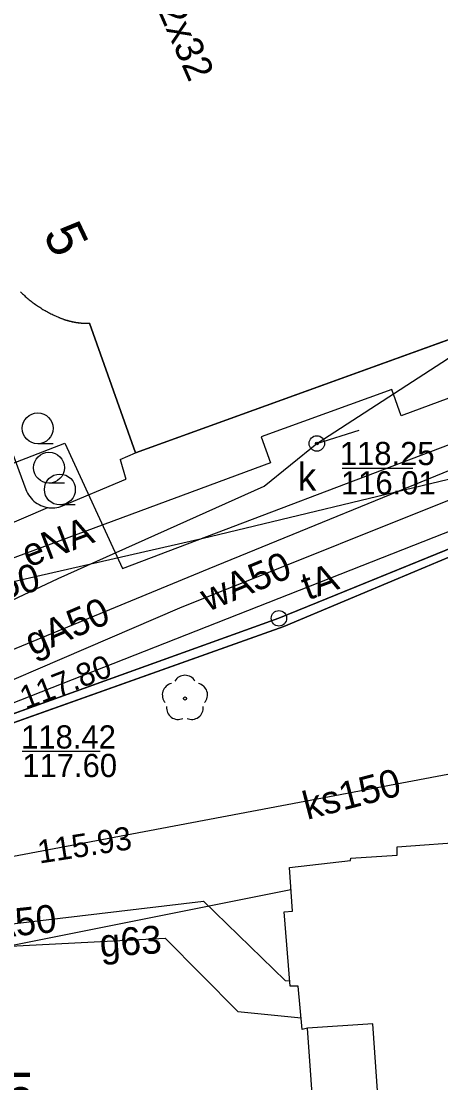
# Model space of a CAD drawing. Extents: x 6434771 to 6436222, y 5663454 to 5664782.
# Drawn here: x 6434970.12 to 6434983.71, y 5664226.99 to 5664261.33 of the extents above; entities that cross this region are included whole.
import ezdxf

# ---------------------------------------------------------------- set-up
doc = ezdxf.new("R2010")
doc.units = 0
for name, color, linetype in [('Warstwa 1', 7, 'Continuous'), ('Warstwa 10', 7, 'Continuous'), ('Warstwa 11', 7, 'Continuous'), ('Warstwa 12', 7, 'Continuous'), ('Warstwa 13', 7, 'Continuous'), ('Warstwa 14', 7, 'Continuous'), ('Warstwa 15', 7, 'Continuous'), ('Warstwa 2', 7, 'Continuous'), ('Warstwa 4', 7, 'Continuous'), ('Warstwa 5', 7, 'Continuous'), ('Warstwa 6', 7, 'Continuous'), ('Warstwa 7', 7, 'Continuous'), ('Warstwa 8', 7, 'Continuous')]:
    doc.layers.add(name, color=color, linetype=linetype)

msp = doc.modelspace()

# ---------------------------------------------------------------- linework, layer by layer
at = {"layer": 'Warstwa 1'}
for p, q in [((6434978.466, 5664242.015), (6434988.114, 5664245.949)), ((6434978.466, 5664242.015), (6434988.114, 5664245.949)), ((6434967.929, 5664238.232), (6434978.466, 5664242.015)), ((6434967.929, 5664238.232), (6434978.466, 5664242.015))]:
    msp.add_line(p, q, dxfattribs=at)
for points in [[(6434970.104, 5664252.574), (6434970.135, 5664252.545), (6434970.164, 5664252.516), (6434970.195, 5664252.487), (6434970.226, 5664252.459), (6434970.256, 5664252.43), (6434970.288, 5664252.403), (6434970.32, 5664252.376), (6434970.352, 5664252.349), (6434970.384, 5664252.322), (6434970.417, 5664252.295), (6434970.449, 5664252.27), (6434970.483, 5664252.245), (6434970.516, 5664252.219), (6434970.549, 5664252.194), (6434970.584, 5664252.169), (6434970.618, 5664252.146), (6434970.652, 5664252.122), (6434970.687, 5664252.098), (6434970.722, 5664252.076), (6434970.758, 5664252.053), (6434970.792, 5664252.031), (6434970.829, 5664252.009), (6434970.865, 5664251.988), (6434970.901, 5664251.967), (6434970.937, 5664251.946), (6434970.974, 5664251.926), (6434971.011, 5664251.906), (6434971.048, 5664251.887), (6434971.085, 5664251.867), (6434971.123, 5664251.849), (6434971.16, 5664251.831), (6434971.199, 5664251.813), (6434971.237, 5664251.795), (6434971.274, 5664251.779), (6434971.313, 5664251.763), (6434971.329, 5664251.755), (6434971.345, 5664251.748), (6434971.361, 5664251.741), (6434971.377, 5664251.735), (6434971.393, 5664251.728), (6434971.409, 5664251.721), (6434971.426, 5664251.715), (6434971.442, 5664251.709), (6434971.457, 5664251.703), (6434971.474, 5664251.697), (6434971.49, 5664251.691), (6434971.507, 5664251.685), (6434971.524, 5664251.68), (6434971.54, 5664251.674), (6434971.557, 5664251.669), (6434971.574, 5664251.663), (6434971.59, 5664251.658), (6434971.607, 5664251.653), (6434971.624, 5664251.649), (6434971.641, 5664251.644), (6434971.658, 5664251.639), (6434971.674, 5664251.634), (6434971.691, 5664251.63), (6434971.708, 5664251.626), (6434971.724, 5664251.622), (6434971.741, 5664251.618), (6434971.758, 5664251.614), (6434971.776, 5664251.61), (6434971.793, 5664251.607), (6434971.81, 5664251.603), (6434971.827, 5664251.6), (6434971.844, 5664251.597), (6434971.861, 5664251.594), (6434971.879, 5664251.591), (6434971.896, 5664251.587), (6434971.913, 5664251.585), (6434971.93, 5664251.583), (6434971.948, 5664251.58), (6434971.965, 5664251.578), (6434971.982, 5664251.575), (6434972, 5664251.574), (6434972.017, 5664251.572), (6434972.034, 5664251.57), (6434972.052, 5664251.569), (6434972.069, 5664251.567), (6434972.086, 5664251.565), (6434972.104, 5664251.564), (6434972.121, 5664251.563), (6434972.139, 5664251.563), (6434972.156, 5664251.561), (6434972.174, 5664251.56), (6434972.191, 5664251.56), (6434972.208, 5664251.56), (6434972.226, 5664251.559), (6434972.243, 5664251.559), (6434972.261, 5664251.559), (6434972.278, 5664251.559), (6434972.296, 5664251.56), (6434972.313, 5664251.559), (6434972.331, 5664251.56), (6434973.82, 5664247.372), (6434990.776, 5664253.497)], [(6434979.976, 5664220.554), (6434979.395, 5664228.752), (6434979.215, 5664228.714), (6434979.092, 5664230.116), (6434978.831, 5664230.109), (6434978.641, 5664232.522), (6434978.901, 5664232.539), (6434978.808, 5664233.95), (6434980.781, 5664234.176), (6434980.792, 5664234.256), (6434982.293, 5664234.348), (6434982.296, 5664234.618), (6434984.659, 5664234.799), (6434984.676, 5664234.589), (6434986.168, 5664234.691), (6434986.196, 5664234.581), (6434988.298, 5664234.725), (6434988.749, 5664229.829), (6434989.149, 5664229.844), (6434989.403, 5664226.021)]]:
    msp.add_lwpolyline(points, dxfattribs=at)
at = {"layer": 'Warstwa 10'}
msp.add_circle((6434978.466, 5664242.015), 0.25, dxfattribs=at)
at = {"layer": 'Warstwa 11'}
msp.add_circle((6434975.424, 5664239.421), 0.05, dxfattribs=at)
for centre, start, end in [((6434975.067, 5664239.537), 102.1471, 221.8529), ((6434975.424, 5664239.796), 30.1471, 149.8529), ((6434975.781, 5664239.537), 318.1471, 77.8529), ((6434975.204, 5664239.118), 174.1471, 293.8529), ((6434975.644, 5664239.118), 246.1471, 5.8529)]:
    msp.add_arc(centre, 0.375, start, end, dxfattribs=at)
at = {"layer": 'Warstwa 12'}
for points in [[(6434963.698, 5664197.879), (6434961.92, 5664212.5), (6434956.9, 5664212.21), (6434955.54, 5664226.72), (6434955, 5664228.11), (6434955.04, 5664229.84), (6434955.36, 5664230.22), (6434955.3, 5664233.67), (6434968.34, 5664238.68), (6434968.855, 5664239), (6434969.45, 5664239.12), (6434986.48, 5664245.81), (6434998.94, 5664250.06), (6434998.21, 5664253.32), (6434998.474, 5664253.85), (6434999.13, 5664253.82), (6435006.6, 5664256.37), (6435006.436, 5664256.834)], [(6435001.124, 5664255.483), (6434982.426, 5664248.568), (6434982.126, 5664249.411), (6434977.887, 5664247.883), (6434978.197, 5664247.039), (6434953.524, 5664237.916), (6434943.562, 5664236.472)], [(6434955.75, 5664234.74), (6434959.083, 5664236.199), (6434965.378, 5664238.106), (6434975.256, 5664242.357), (6434985.607, 5664246.499), (6434987.524, 5664247.343), (6434985.755, 5664251.683)], [(6434951.366, 5664234.341), (6434956.436, 5664236.02), (6434960.04, 5664237.155), (6434960.66, 5664237.317), (6434966.918, 5664239.795), (6434976.206, 5664243.63), (6434985.019, 5664247.224), (6434986.374, 5664247.825), (6434985.913, 5664249.151), (6434985.068, 5664251.435)], [(6434949.416, 5664242.247), (6434951.151, 5664242.696), (6434954.247, 5664243.118), (6434959.114, 5664242.869), (6434971.534, 5664247.679), (6434973.405, 5664243.626), (6434985.17, 5664248.094), (6434984.306, 5664251.16)], [(6434957.333, 5664213.078), (6434958.651, 5664213.722), (6434957.695, 5664225.615), (6434958.09, 5664226.9), (6434958.704, 5664228.033), (6434958.678, 5664229.203), (6434978.855, 5664233.236)], [(6434952.289, 5664230.269), (6434953.172, 5664230.314), (6434957.963, 5664230.874), (6434962.477, 5664231.421), (6434969.282, 5664232.066), (6434976.03, 5664232.866), (6434978.664, 5664230.293), (6434978.817, 5664230.291)], [(6434953.291, 5664230.288), (6434954.515, 5664230.624), (6434974.78, 5664231.668), (6434977.141, 5664229.29), (6434979.182, 5664229.089)]]:
    msp.add_lwpolyline(points, dxfattribs=at)
at = {"layer": 'Warstwa 14'}
msp.add_line((6434980.509, 5664246.874), (6434982.806, 5664246.874), dxfattribs=at)
msp.add_lwpolyline([(6434972.675, 5664237.701), (6434970.16, 5664237.701)], dxfattribs=at)
msp.add_circle((6434979.694, 5664247.671), 0.045, dxfattribs=at)
at = {"layer": 'Warstwa 2'}
msp.add_lwpolyline([(6434992.191, 5664229.649), (6434987.979, 5664245.677), (6434978.623, 5664241.753), (6434955.881, 5664233.659)], dxfattribs=at)
at = {"layer": 'Warstwa 4'}
for points in [[(6435001.315, 5664254.98), (6435000.84, 5664256.236), (6434991.047, 5664252.744), (6434990.776, 5664253.497), (6434973.82, 5664247.372), (6434972.331, 5664251.56)], [(6434970.104, 5664252.574), (6434970.135, 5664252.545), (6434970.164, 5664252.516), (6434970.195, 5664252.487), (6434970.226, 5664252.459), (6434970.256, 5664252.43), (6434970.288, 5664252.403), (6434970.32, 5664252.376), (6434970.352, 5664252.349), (6434970.384, 5664252.322), (6434970.417, 5664252.295), (6434970.449, 5664252.27), (6434970.483, 5664252.245), (6434970.516, 5664252.219), (6434970.549, 5664252.194), (6434970.584, 5664252.169), (6434970.618, 5664252.146), (6434970.652, 5664252.122), (6434970.687, 5664252.098), (6434970.722, 5664252.076), (6434970.758, 5664252.053), (6434970.792, 5664252.031), (6434970.829, 5664252.009), (6434970.865, 5664251.988), (6434970.901, 5664251.967), (6434970.937, 5664251.946), (6434970.974, 5664251.926), (6434971.011, 5664251.906), (6434971.048, 5664251.887), (6434971.085, 5664251.867), (6434971.123, 5664251.849), (6434971.16, 5664251.831), (6434971.199, 5664251.813), (6434971.237, 5664251.795), (6434971.274, 5664251.779), (6434971.313, 5664251.763)], [(6434971.313, 5664251.763), (6434971.329, 5664251.755), (6434971.345, 5664251.748), (6434971.361, 5664251.742), (6434971.377, 5664251.735), (6434971.394, 5664251.729), (6434971.41, 5664251.722), (6434971.426, 5664251.715), (6434971.443, 5664251.709), (6434971.458, 5664251.703), (6434971.474, 5664251.698), (6434971.491, 5664251.691), (6434971.507, 5664251.685), (6434971.524, 5664251.68), (6434971.541, 5664251.675), (6434971.557, 5664251.669), (6434971.574, 5664251.663), (6434971.591, 5664251.658), (6434971.607, 5664251.654), (6434971.624, 5664251.649), (6434971.641, 5664251.644), (6434971.658, 5664251.639), (6434971.675, 5664251.635), (6434971.692, 5664251.631), (6434971.709, 5664251.627), (6434971.726, 5664251.623), (6434971.742, 5664251.618), (6434971.759, 5664251.614), (6434971.776, 5664251.611), (6434971.793, 5664251.607), (6434971.81, 5664251.603), (6434971.827, 5664251.6), (6434971.845, 5664251.597), (6434971.862, 5664251.594), (6434971.879, 5664251.591), (6434971.896, 5664251.588), (6434971.913, 5664251.585), (6434971.931, 5664251.583), (6434971.948, 5664251.581), (6434971.965, 5664251.579), (6434971.983, 5664251.576), (6434972, 5664251.574), (6434972.017, 5664251.572), (6434972.035, 5664251.571), (6434972.052, 5664251.569), (6434972.07, 5664251.567), (6434972.087, 5664251.566), (6434972.104, 5664251.565), (6434972.122, 5664251.564), (6434972.139, 5664251.563), (6434972.157, 5664251.561), (6434972.174, 5664251.561), (6434972.191, 5664251.56), (6434972.209, 5664251.56), (6434972.226, 5664251.559), (6434972.244, 5664251.559), (6434972.261, 5664251.559), (6434972.279, 5664251.56), (6434972.296, 5664251.56), (6434972.314, 5664251.559), (6434972.331, 5664251.56)], [(6434982.083, 5664220.7), (6434981.502, 5664228.898), (6434979.395, 5664228.752), (6434979.215, 5664228.714), (6434979.092, 5664230.116), (6434978.831, 5664230.109), (6434978.641, 5664232.522), (6434978.901, 5664232.539), (6434978.808, 5664233.95), (6434980.781, 5664234.176), (6434980.792, 5664234.256), (6434982.293, 5664234.348), (6434982.296, 5664234.618), (6434984.659, 5664234.799), (6434984.676, 5664234.589), (6434986.168, 5664234.691), (6434986.196, 5664234.581), (6434988.298, 5664234.725), (6434988.749, 5664229.829), (6434989.149, 5664229.844), (6434989.403, 5664226.021)]]:
    msp.add_lwpolyline(points, dxfattribs=at)
msp.add_circle((6434979.694, 5664247.671), 0.25, dxfattribs=at)
at = {"layer": 'Warstwa 5'}
for p, q in [((6434964.852, 5664260.812), (6434970.275, 5664246.184)), ((6434970.104, 5664252.574), (6434970.135, 5664252.545)), ((6434970.135, 5664252.545), (6434970.164, 5664252.516)), ((6434970.164, 5664252.516), (6434970.195, 5664252.487)), ((6434970.195, 5664252.487), (6434970.226, 5664252.459)), ((6434970.226, 5664252.459), (6434970.256, 5664252.43)), ((6434970.256, 5664252.43), (6434970.288, 5664252.403)), ((6434970.288, 5664252.403), (6434970.32, 5664252.376)), ((6434970.32, 5664252.376), (6434970.352, 5664252.349)), ((6434970.352, 5664252.349), (6434970.384, 5664252.322)), ((6434970.384, 5664252.322), (6434970.417, 5664252.295)), ((6434970.417, 5664252.295), (6434970.449, 5664252.27)), ((6434970.449, 5664252.27), (6434970.483, 5664252.245)), ((6434970.483, 5664252.245), (6434970.516, 5664252.219)), ((6434970.516, 5664252.219), (6434970.549, 5664252.194)), ((6434970.549, 5664252.194), (6434970.584, 5664252.169)), ((6434970.584, 5664252.169), (6434970.618, 5664252.146)), ((6434970.618, 5664252.146), (6434970.652, 5664252.122)), ((6434970.652, 5664252.122), (6434970.687, 5664252.098)), ((6434970.687, 5664252.098), (6434970.722, 5664252.076)), ((6434970.722, 5664252.076), (6434970.758, 5664252.053)), ((6434970.758, 5664252.053), (6434970.792, 5664252.031)), ((6434970.792, 5664252.031), (6434970.829, 5664252.009)), ((6434970.829, 5664252.009), (6434970.865, 5664251.988)), ((6434970.865, 5664251.988), (6434970.901, 5664251.967)), ((6434970.901, 5664251.967), (6434970.937, 5664251.946)), ((6434970.937, 5664251.946), (6434970.974, 5664251.926)), ((6434970.974, 5664251.926), (6434971.011, 5664251.906)), ((6434971.011, 5664251.906), (6434971.048, 5664251.887)), ((6434971.048, 5664251.887), (6434971.085, 5664251.867)), ((6434971.085, 5664251.867), (6434971.123, 5664251.849)), ((6434971.123, 5664251.849), (6434971.16, 5664251.831)), ((6434971.16, 5664251.831), (6434971.199, 5664251.813)), ((6434971.199, 5664251.813), (6434971.237, 5664251.795)), ((6434971.237, 5664251.795), (6434971.274, 5664251.779)), ((6434971.274, 5664251.779), (6434971.313, 5664251.763)), ((6434971.313, 5664251.763), (6434971.329, 5664251.755)), ((6434971.329, 5664251.755), (6434971.345, 5664251.748)), ((6434971.345, 5664251.748), (6434971.361, 5664251.741)), ((6434971.361, 5664251.741), (6434971.377, 5664251.735)), ((6434971.377, 5664251.735), (6434971.393, 5664251.728)), ((6434971.393, 5664251.728), (6434971.409, 5664251.721)), ((6434971.409, 5664251.721), (6434971.426, 5664251.715)), ((6434971.426, 5664251.715), (6434971.442, 5664251.709)), ((6434971.442, 5664251.709), (6434971.457, 5664251.703)), ((6434971.457, 5664251.703), (6434971.474, 5664251.697)), ((6434971.474, 5664251.697), (6434971.49, 5664251.691)), ((6434971.49, 5664251.691), (6434971.507, 5664251.685)), ((6434971.507, 5664251.685), (6434971.524, 5664251.68)), ((6434971.524, 5664251.68), (6434971.54, 5664251.674)), ((6434971.54, 5664251.674), (6434971.557, 5664251.669)), ((6434971.557, 5664251.669), (6434971.574, 5664251.663)), ((6434971.574, 5664251.663), (6434971.59, 5664251.658)), ((6434971.59, 5664251.658), (6434971.607, 5664251.653)), ((6434971.607, 5664251.653), (6434971.624, 5664251.649)), ((6434971.624, 5664251.649), (6434971.641, 5664251.644)), ((6434971.641, 5664251.644), (6434971.658, 5664251.639)), ((6434971.658, 5664251.639), (6434971.674, 5664251.634)), ((6434971.674, 5664251.634), (6434971.691, 5664251.63)), ((6434971.691, 5664251.63), (6434971.708, 5664251.626)), ((6434971.708, 5664251.626), (6434971.724, 5664251.622)), ((6434971.724, 5664251.622), (6434971.741, 5664251.618)), ((6434971.741, 5664251.618), (6434971.758, 5664251.614)), ((6434971.758, 5664251.614), (6434971.776, 5664251.61)), ((6434971.776, 5664251.61), (6434971.793, 5664251.607)), ((6434971.793, 5664251.607), (6434971.81, 5664251.603)), ((6434971.81, 5664251.603), (6434971.827, 5664251.6)), ((6434971.827, 5664251.6), (6434971.844, 5664251.597)), ((6434971.844, 5664251.597), (6434971.861, 5664251.594)), ((6434971.861, 5664251.594), (6434971.879, 5664251.591)), ((6434971.879, 5664251.591), (6434971.896, 5664251.587)), ((6434971.896, 5664251.587), (6434971.913, 5664251.585)), ((6434971.913, 5664251.585), (6434971.93, 5664251.583)), ((6434971.93, 5664251.583), (6434971.948, 5664251.58)), ((6434971.948, 5664251.58), (6434971.965, 5664251.578)), ((6434971.965, 5664251.578), (6434971.982, 5664251.575)), ((6434971.982, 5664251.575), (6434972, 5664251.574)), ((6434972, 5664251.574), (6434972.017, 5664251.572)), ((6434972.017, 5664251.572), (6434972.034, 5664251.57)), ((6434972.034, 5664251.57), (6434972.052, 5664251.569)), ((6434972.052, 5664251.569), (6434972.069, 5664251.567)), ((6434972.069, 5664251.567), (6434972.086, 5664251.565)), ((6434972.086, 5664251.565), (6434972.104, 5664251.564)), ((6434972.104, 5664251.564), (6434972.121, 5664251.563)), ((6434972.121, 5664251.563), (6434972.139, 5664251.563)), ((6434972.139, 5664251.563), (6434972.156, 5664251.561)), ((6434972.156, 5664251.561), (6434972.174, 5664251.56)), ((6434972.174, 5664251.56), (6434972.191, 5664251.56)), ((6434972.191, 5664251.56), (6434972.208, 5664251.56)), ((6434972.208, 5664251.56), (6434972.226, 5664251.559)), ((6434972.226, 5664251.559), (6434972.243, 5664251.559)), ((6434972.243, 5664251.559), (6434972.261, 5664251.559)), ((6434972.261, 5664251.559), (6434972.278, 5664251.559)), ((6434972.278, 5664251.559), (6434972.296, 5664251.56)), ((6434972.296, 5664251.56), (6434972.313, 5664251.559)), ((6434972.313, 5664251.559), (6434972.331, 5664251.56)), ((6434972.331, 5664251.56), (6434973.82, 5664247.372)), ((6434973.327, 5664247.148), (6434973.82, 5664247.372)), ((6434973.327, 5664247.148), (6434973.51, 5664246.515)), ((6434971.409, 5664245.631), (6434973.51, 5664246.515)), ((6434970.275, 5664246.184), (6434970.3, 5664246.122)), ((6434970.3, 5664246.122), (6434970.33, 5664246.063)), ((6434970.33, 5664246.063), (6434970.363, 5664246.006)), ((6434970.363, 5664246.006), (6434970.401, 5664245.951)), ((6434970.401, 5664245.951), (6434970.443, 5664245.899)), ((6434970.443, 5664245.899), (6434970.488, 5664245.851)), ((6434970.488, 5664245.851), (6434970.537, 5664245.805)), ((6434970.537, 5664245.805), (6434970.589, 5664245.764)), ((6434970.589, 5664245.764), (6434970.644, 5664245.726)), ((6434970.644, 5664245.726), (6434970.701, 5664245.693)), ((6434970.701, 5664245.693), (6434970.761, 5664245.664)), ((6434970.761, 5664245.664), (6434970.822, 5664245.639)), ((6434970.822, 5664245.639), (6434970.886, 5664245.619)), ((6434970.886, 5664245.619), (6434970.95, 5664245.604)), ((6434970.95, 5664245.604), (6434970.983, 5664245.598)), ((6434970.983, 5664245.598), (6434971.016, 5664245.593)), ((6434971.016, 5664245.593), (6434971.082, 5664245.587)), ((6434971.082, 5664245.587), (6434971.148, 5664245.586)), ((6434971.148, 5664245.586), (6434971.215, 5664245.59)), ((6434971.215, 5664245.59), (6434971.281, 5664245.599)), ((6434971.281, 5664245.599), (6434971.346, 5664245.613)), ((6434971.346, 5664245.613), (6434971.409, 5664245.631))]:
    msp.add_line(p, q, dxfattribs=at)
at = {"layer": 'Warstwa 6'}
for p, q in [((6434971.159, 5664247.66), (6434970.659, 5664247.66)), ((6434971.524, 5664246.386), (6434971.024, 5664246.386)), ((6434971.876, 5664245.681), (6434971.376, 5664245.681))]:
    msp.add_line(p, q, dxfattribs=at)
msp.add_lwpolyline([(6435051.747, 5664285.303), (6435043.883, 5664284.998), (6435029.81, 5664308.021), (6435026.489, 5664307.131), (6435013.167, 5664293.06), (6434993.378, 5664285.829), (6434983.958, 5664286.763), (6434986.053, 5664273.876), (6434980.446, 5664271.714), (6434963.058, 5664265.464), (6434962.054, 5664265.086), (6434951.731, 5664261.621), (6434947.718, 5664261.379), (6434948.346, 5664258.771), (6434949.882, 5664251.812), (6434953.352, 5664237.768), (6434955.347, 5664238.204), (6434955.909, 5664233.427), (6434967.929, 5664238.232), (6434978.466, 5664242.015), (6434988.114, 5664245.949), (6434993.296, 5664226.234)], dxfattribs=at)
msp.add_lwpolyline([(6434986.963, 5664214.489), (6434987.095, 5664213.858), (6434994.555, 5664214.567), (6434996.267, 5664214.737), (6434994.661, 5664220.897), (6434993.296, 5664226.234), (6434988.114, 5664245.949), (6434978.466, 5664242.015), (6434967.929, 5664238.232), (6434955.909, 5664233.427), (6434957.607, 5664212.574)], close=True, dxfattribs=at)
for centre, radius in [((6434970.659, 5664248.16), 0.5), ((6434979.694, 5664247.671), 0.045), ((6434971.024, 5664246.886), 0.5), ((6434971.376, 5664246.181), 0.5)]:
    msp.add_circle(centre, radius, dxfattribs=at)
at = {"layer": 'Warstwa 7'}
for points in [[(6435036.642, 5664265.993), (6435013.85, 5664256.918), (6435011.087, 5664255.892), (6434997.043, 5664250.691), (6434992.292, 5664249.018), (6434984.229, 5664246.57), (6434975.973, 5664244.581), (6434969.78, 5664243.175), (6434965.527, 5664242.072), (6434962.011, 5664241.292), (6434956.367, 5664239.967), (6434955.076, 5664239.748), (6434948.953, 5664237.969)], [(6434979.694, 5664247.671), (6434986.067, 5664251.796)], [(6434979.694, 5664247.671), (6434981.063, 5664248.104)], [(6434957.171, 5664236.83), (6434958.175, 5664237.373), (6434963.286, 5664239.71), (6434968.696, 5664242.076), (6434971.322, 5664243.306), (6434977.993, 5664246.29), (6434979.694, 5664247.671)], [(6434969.651, 5664234.271), (6434988.221, 5664237.777)]]:
    msp.add_lwpolyline(points, dxfattribs=at)
at = {"layer": 'Warstwa 8'}
for p, q in [((6434964.852, 5664260.812), (6434970.275, 5664246.184)), ((6434973.82, 5664247.372), (6434990.776, 5664253.497)), ((6434973.327, 5664247.148), (6434973.82, 5664247.372)), ((6434973.327, 5664247.148), (6434973.51, 5664246.515)), ((6434971.409, 5664245.631), (6434973.51, 5664246.515)), ((6434970.275, 5664246.184), (6434970.3, 5664246.122)), ((6434970.3, 5664246.122), (6434970.33, 5664246.063)), ((6434970.33, 5664246.063), (6434970.363, 5664246.006)), ((6434970.363, 5664246.006), (6434970.401, 5664245.951)), ((6434970.401, 5664245.951), (6434970.443, 5664245.899)), ((6434970.443, 5664245.899), (6434970.488, 5664245.851)), ((6434970.488, 5664245.851), (6434970.537, 5664245.805)), ((6434970.537, 5664245.805), (6434970.589, 5664245.764)), ((6434970.589, 5664245.764), (6434970.644, 5664245.726)), ((6434970.644, 5664245.726), (6434970.701, 5664245.693)), ((6434968.44, 5664244.505), (6434970.983, 5664245.598)), ((6434968.44, 5664244.505), (6434970.983, 5664245.598)), ((6434970.701, 5664245.693), (6434970.761, 5664245.664)), ((6434970.761, 5664245.664), (6434970.822, 5664245.639)), ((6434970.822, 5664245.639), (6434970.886, 5664245.619)), ((6434970.886, 5664245.619), (6434970.95, 5664245.604)), ((6434970.95, 5664245.604), (6434970.983, 5664245.598)), ((6434970.983, 5664245.598), (6434971.016, 5664245.593)), ((6434971.016, 5664245.593), (6434971.082, 5664245.587)), ((6434971.082, 5664245.587), (6434971.148, 5664245.586)), ((6434971.148, 5664245.586), (6434971.215, 5664245.59)), ((6434971.215, 5664245.59), (6434971.281, 5664245.599)), ((6434971.281, 5664245.599), (6434971.346, 5664245.613)), ((6434971.346, 5664245.613), (6434971.409, 5664245.631)), ((6434978.623, 5664241.753), (6434987.979, 5664245.677)), ((6434955.881, 5664233.659), (6434978.623, 5664241.753))]:
    msp.add_line(p, q, dxfattribs=at)

# ---------------------------------------------------------------- texts
at = {"layer": 'Warstwa 13'}
for s, rotation, p in [('cA2x32', 293.7096, (6434973.958, 5664263)), ('eNA', 20.9817, (6434970.358, 5664243.65)), ('wA50', 22.5001, (6434976.167, 5664242.221)), ('tA', 20.1853, (6434979.4, 5664242.589)), ('gA50', 23.1303, (6434970.488, 5664240.79)), ('gA50', 6.1077, (6434968.511, 5664231.574)), ('g63', 3.644, (6434972.692, 5664231.057))]:
    msp.add_text(s, height=0.9, rotation=rotation, dxfattribs=at).set_placement(p)
at = {"layer": 'Warstwa 14'}
for s, height, rotation, p in [('5', 1.25, 295.4743, (6434970.821, 5664254.453)), ('117.80', 0.75, 21.125, (6434970.262, 5664239.055)), ('115.93', 0.75, 8.8808, (6434970.714, 5664234.078))]:
    msp.add_text(s, height=height, rotation=rotation, dxfattribs=at).set_placement(p)
for s, p in [('116.01', (6434980.474, 5664246.023)), ('117.60', (6434970.16, 5664236.878))]:
    msp.add_text(s, height=0.75, dxfattribs=at).set_placement(p)
at = {"layer": 'Warstwa 15'}
msp.add_text('5', height=1.25, dxfattribs=at).set_placement((6434969.617, 5664226.066))
at = {"layer": 'Warstwa 5'}
msp.add_text('k', height=0.9, dxfattribs=at).set_placement((6434979.075, 5664246.145))
at = {"layer": 'Warstwa 6'}
for s, p in [('118.25', (6434980.438, 5664246.971)), ('118.42', (6434970.122, 5664237.801))]:
    msp.add_text(s, height=0.75, dxfattribs=at).set_placement(p)
at = {"layer": 'Warstwa 7'}
for s, rotation, p in [('kd150', 15.2407, (6434967.639, 5664242.091)), ('ks150', 14.6677, (6434979.378, 5664235.491))]:
    msp.add_text(s, height=0.9, rotation=rotation, dxfattribs=at).set_placement(p)

doc.saveas('drawing.dxf')
